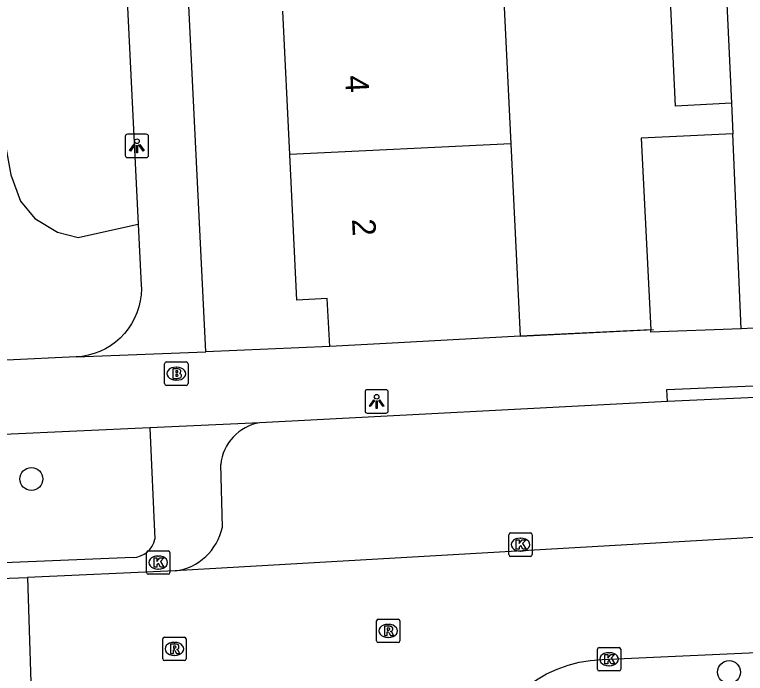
# Model space of a CAD drawing. Extents: x 161084 to 161928, y 385355 to 386522.
# Drawn here: x 161813.39 to 161844.67, y 386261.98 to 386290.17 of the extents above; entities that cross this region are included whole.
import ezdxf

# ---------------------------------------------------------------- set-up
doc = ezdxf.new("R2010")
doc.units = 0
for name, color, linetype in [('IMGEO_Boom', 7, 'Continuous'), ('IMGEO_Brandkraan', 7, 'Continuous'), ('IMGEO_Groenvoorziening', 7, 'Continuous'), ('IMGEO_Kolk', 7, 'Continuous'), ('IMGEO_Lichtpunt', 7, 'Continuous'), ('IMGEO_Muur', 7, 'Continuous'), ('IMGEO_Pand', 7, 'Continuous'), ('IMGEO_Pand_nummerreeks', 7, 'Continuous'), ('IMGEO_Rijbaan_lokaal_open', 7, 'Continuous'), ('IMGEO_Rioolput', 7, 'Continuous'), ('IMGEO_Voetpad_open', 7, 'Continuous')]:
    doc.layers.add(name, color=color, linetype=linetype)

msp = doc.modelspace()

# ---------------------------------------------------------------- linework, layer by layer
at = {"layer": 'IMGEO_Boom'}
for centre in [(161814.107, 386270.297), (161843.973, 386262.034)]:
    msp.add_circle(centre, 0.489, dxfattribs=at)
at = {"layer": 'IMGEO_Brandkraan'}
for p, q in [((161819.811, 386274.378), (161819.811, 386275.23)), ((161819.886, 386275.304), (161820.738, 386275.304)), ((161820.812, 386275.23), (161820.812, 386274.378)), ((161820.299, 386275.084), (161820.324, 386275.084)), ((161820.738, 386274.304), (161819.886, 386274.304)), ((161820.322, 386274.524), (161820.297, 386274.524))]:
    msp.add_line(p, q, dxfattribs=at)
for points in [[(161819.811, 386274.378), (161819.811, 386275.23)], [(161819.886, 386275.304), (161820.738, 386275.304)], [(161820.812, 386275.23), (161820.812, 386274.378)], [(161820.159, 386275.004), (161820.159, 386274.604), (161820.372, 386274.604)], [(161820.39, 386275.004), (161820.159, 386275.004)], [(161820.338, 386274.923), (161820.284, 386274.923), (161820.284, 386274.847)], [(161820.284, 386274.847), (161820.337, 386274.847)], [(161820.346, 386274.771), (161820.284, 386274.771), (161820.284, 386274.69)], [(161820.284, 386274.69), (161820.346, 386274.69)], [(161820.738, 386274.304), (161819.886, 386274.304)]]:
    msp.add_lwpolyline(points, dxfattribs=at)
for centre, radius, start, end in [((161819.888, 386275.228), 0.0765, 91.552, 178.448), ((161819.888, 386275.228), 0.0765, 91.552, 178.448), ((161820.736, 386275.228), 0.0765, 1.552, 88.448), ((161820.736, 386275.228), 0.0765, 1.552, 88.448), ((161820.339, 386274.885), 0.0379, 267.8285, 90.9355), ((161820.394, 386274.859), 0.145, 59.4692, 91.5367), ((161820.419, 386274.906), 0.0922, 285.5137, 58.1501), ((161820.347, 386274.73), 0.0404, 269.8759, 90.5077), ((161820.378, 386274.855), 0.251, 268.6676, 293.5347), ((161820.424, 386274.714), 0.105, 301.3115, 78.989), ((161819.888, 386274.38), 0.0765, 181.552, 268.448), ((161819.888, 386274.38), 0.0765, 181.552, 268.448), ((161820.736, 386274.38), 0.0765, 271.552, 358.448), ((161820.736, 386274.38), 0.0765, 271.552, 358.448)]:
    msp.add_arc(centre, radius, start, end, dxfattribs=at)
for centre, major_axis, ratio, start_param, end_param in [((161820.298, 386274.804), (-0.387, 0.002), 0.722429, 4.712389, 7.853982), ((161820.323, 386274.804), (-0.39, 0.002), 0.717154, 1.570796, 4.712389)]:
    msp.add_ellipse(centre, major_axis=major_axis, ratio=ratio, start_param=start_param, end_param=end_param, dxfattribs=at)
at = {"layer": 'IMGEO_Groenvoorziening'}
msp.add_lwpolyline([(161804.783, 386290.016), (161807.488, 386288.076), (161811.81, 386286.985), (161812.714, 386286.06), (161813.231, 386283.306), (161813.637, 386282.18), (161814.259, 386281.442), (161815.222, 386280.855), (161816.115, 386280.634), (161818.485, 386281.156), (161818.683, 386281.2)], dxfattribs=at)
at = {"layer": 'IMGEO_Kolk'}
for p, q in [((161834.545, 386267.061), (161834.545, 386267.913)), ((161834.62, 386267.987), (161835.472, 386267.987)), ((161835.033, 386267.767), (161835.058, 386267.767)), ((161835.546, 386267.913), (161835.546, 386267.061)), ((161819.036, 386266.295), (161819.036, 386267.147)), ((161819.111, 386267.221), (161819.963, 386267.221)), ((161820.037, 386267.147), (161820.037, 386266.295)), ((161835.056, 386267.207), (161835.031, 386267.207)), ((161819.524, 386267.001), (161819.549, 386267.001)), ((161835.472, 386266.987), (161834.62, 386266.987)), ((161819.963, 386266.221), (161819.111, 386266.221)), ((161819.547, 386266.441), (161819.522, 386266.441)), ((161838.411, 386263.085), (161839.263, 386263.085)), ((161838.336, 386262.159), (161838.336, 386263.011)), ((161838.824, 386262.865), (161838.849, 386262.865)), ((161839.337, 386263.011), (161839.337, 386262.159)), ((161838.847, 386262.305), (161838.822, 386262.305)), ((161839.263, 386262.085), (161838.411, 386262.085))]:
    msp.add_line(p, q, dxfattribs=at)
for points in [[(161834.545, 386267.061), (161834.545, 386267.913)], [(161834.62, 386267.987), (161835.472, 386267.987)], [(161835.546, 386267.913), (161835.546, 386267.061)], [(161834.866, 386267.687), (161834.989, 386267.687), (161834.989, 386267.536), (161835.119, 386267.687), (161835.283, 386267.687), (161835.137, 386267.536), (161835.29, 386267.287), (161835.138, 386267.287), (161835.053, 386267.451), (161834.989, 386267.384), (161834.989, 386267.287), (161834.866, 386267.287), (161834.866, 386267.687)], [(161819.036, 386266.295), (161819.036, 386267.147)], [(161819.111, 386267.221), (161819.963, 386267.221)], [(161820.037, 386267.147), (161820.037, 386266.295)], [(161819.357, 386266.921), (161819.48, 386266.921), (161819.48, 386266.77), (161819.61, 386266.921), (161819.774, 386266.921), (161819.628, 386266.77), (161819.781, 386266.521), (161819.629, 386266.521), (161819.544, 386266.685), (161819.48, 386266.618), (161819.48, 386266.521), (161819.357, 386266.521), (161819.357, 386266.921)], [(161835.472, 386266.987), (161834.62, 386266.987)], [(161819.963, 386266.221), (161819.111, 386266.221)], [(161838.411, 386263.085), (161839.263, 386263.085)], [(161838.336, 386262.159), (161838.336, 386263.011)], [(161838.657, 386262.785), (161838.78, 386262.785), (161838.78, 386262.634), (161838.91, 386262.785), (161839.074, 386262.785), (161838.928, 386262.634), (161839.081, 386262.385), (161838.929, 386262.385), (161838.844, 386262.549), (161838.78, 386262.482), (161838.78, 386262.385), (161838.657, 386262.385), (161838.657, 386262.785)], [(161839.337, 386263.011), (161839.337, 386262.159)], [(161839.263, 386262.085), (161838.411, 386262.085)]]:
    msp.add_lwpolyline(points, dxfattribs=at)
for centre, start, end in [((161834.622, 386267.911), 91.552, 178.448), ((161834.622, 386267.911), 91.552, 178.448), ((161835.47, 386267.911), 1.552, 88.448), ((161835.47, 386267.911), 1.552, 88.448), ((161819.113, 386267.145), 91.552, 178.448), ((161819.113, 386267.145), 91.552, 178.448), ((161819.961, 386267.145), 1.552, 88.448), ((161819.961, 386267.145), 1.552, 88.448), ((161834.622, 386267.063), 181.552, 268.448), ((161834.622, 386267.063), 181.552, 268.448), ((161835.47, 386267.063), 271.552, 358.448), ((161835.47, 386267.063), 271.552, 358.448), ((161819.113, 386266.297), 181.552, 268.448), ((161819.113, 386266.297), 181.552, 268.448), ((161819.961, 386266.297), 271.552, 358.448), ((161819.961, 386266.297), 271.552, 358.448), ((161838.413, 386263.009), 91.552, 178.448), ((161838.413, 386263.009), 91.552, 178.448), ((161839.261, 386263.009), 1.552, 88.448), ((161839.261, 386263.009), 1.552, 88.448), ((161838.413, 386262.161), 181.552, 268.448), ((161838.413, 386262.161), 181.552, 268.448), ((161839.261, 386262.161), 271.552, 358.448), ((161839.261, 386262.161), 271.552, 358.448)]:
    msp.add_arc(centre, 0.0765, start, end, dxfattribs=at)
for centre, major_axis, ratio, start_param, end_param in [((161835.032, 386267.487), (-0.387, 0.002), 0.722429, 4.712389, 7.853982), ((161835.057, 386267.487), (-0.39, 0.002), 0.717154, 1.570796, 4.712389), ((161819.523, 386266.721), (-0.387, 0.002), 0.722429, 4.712389, 7.853982), ((161819.548, 386266.721), (-0.39, 0.002), 0.717154, 1.570796, 4.712389), ((161838.823, 386262.585), (-0.387, 0.002), 0.722429, 4.712389, 7.853982), ((161838.848, 386262.585), (-0.39, 0.002), 0.717154, 1.570796, 4.712389)]:
    msp.add_ellipse(centre, major_axis=major_axis, ratio=ratio, start_param=start_param, end_param=end_param, dxfattribs=at)
at = {"layer": 'IMGEO_Lichtpunt'}
for p, q in [((161818.125, 386284.953), (161818.125, 386284.146)), ((161818.125, 386284.953), (161818.125, 386284.146)), ((161819.027, 386285.048), (161818.219, 386285.048)), ((161819.027, 386285.048), (161818.219, 386285.048)), ((161819.121, 386284.146), (161819.121, 386284.953)), ((161819.121, 386284.146), (161819.121, 386284.953)), ((161818.219, 386284.052), (161819.027, 386284.052)), ((161818.219, 386284.052), (161819.027, 386284.052)), ((161828.389, 386274.019), (161828.389, 386273.212)), ((161828.389, 386274.019), (161828.389, 386273.212)), ((161829.291, 386274.114), (161828.483, 386274.114)), ((161829.291, 386274.114), (161828.483, 386274.114)), ((161829.385, 386273.212), (161829.385, 386274.019)), ((161829.385, 386273.212), (161829.385, 386274.019)), ((161828.483, 386273.118), (161829.291, 386273.118)), ((161828.483, 386273.118), (161829.291, 386273.118))]:
    msp.add_line(p, q, dxfattribs=at)
for points in [[(161818.499, 386284.617), (161818.538, 386284.589), (161818.35, 386284.327), (161818.312, 386284.354), (161818.499, 386284.617)], [(161818.711, 386284.589), (161818.749, 386284.616), (161818.936, 386284.354), (161818.897, 386284.326), (161818.711, 386284.589)], [(161818.601, 386284.569), (161818.648, 386284.569), (161818.648, 386284.247), (161818.601, 386284.247), (161818.601, 386284.569)], [(161828.763, 386273.683), (161828.802, 386273.655), (161828.614, 386273.393), (161828.576, 386273.42), (161828.763, 386273.683)], [(161828.975, 386273.655), (161829.013, 386273.682), (161829.2, 386273.42), (161829.161, 386273.392), (161828.975, 386273.655)], [(161828.865, 386273.635), (161828.912, 386273.635), (161828.912, 386273.313), (161828.865, 386273.313), (161828.865, 386273.635)]]:
    msp.add_lwpolyline(points, dxfattribs=at)
for centre in [(161818.624, 386284.751), (161828.888, 386273.817)]:
    msp.add_circle(centre, 0.0994, dxfattribs=at)
for centre, start, end in [((161818.219, 386284.953), 90, 180), ((161818.219, 386284.953), 90, 180), ((161819.027, 386284.953), 0, 90), ((161819.027, 386284.953), 0, 90), ((161818.219, 386284.146), 180, 270), ((161818.219, 386284.146), 180, 270), ((161819.027, 386284.146), 270, 0), ((161819.027, 386284.146), 270, 360), ((161828.483, 386274.019), 90, 180), ((161828.483, 386274.019), 90, 180), ((161829.291, 386274.019), 0, 90), ((161829.291, 386274.019), 0, 90), ((161828.483, 386273.212), 180, 270), ((161828.483, 386273.212), 180, 270), ((161829.291, 386273.212), 270, 0), ((161829.291, 386273.212), 270, 360)]:
    msp.add_arc(centre, 0.0946, start, end, dxfattribs=at)
at = {"layer": 'IMGEO_Muur'}
msp.add_lwpolyline([(161835.024, 386276.41), (161840.739, 386276.691)], dxfattribs=at)
at = {"layer": 'IMGEO_Pand'}
for points in [[(161843.847, 386291.238), (161844.084, 386286.373)], [(161844.084, 386286.373), (161841.682, 386286.255), (161841.445, 386291.12)], [(161831.644, 386290.636), (161834.331, 386290.765), (161834.627, 386284.637)], [(161825.172, 386284.181), (161824.876, 386290.319)], [(161844.136, 386285.062), (161840.209, 386284.878), (161840.625, 386276.685)], [(161844.487, 386276.727), (161844.136, 386285.062)], [(161834.627, 386284.637), (161825.172, 386284.181)], [(161834.627, 386284.637), (161834.783, 386281.405), (161835.024, 386276.41)], [(161826.882, 386275.973), (161826.775, 386278.014), (161825.473, 386277.951), (161825.172, 386284.181)], [(161844.487, 386276.727), (161840.631, 386276.573), (161840.625, 386276.685)], [(161835.024, 386276.41), (161829.3, 386276.1), (161826.882, 386275.973)]]:
    msp.add_lwpolyline(points, dxfattribs=at)
at = {"layer": 'IMGEO_Rijbaan_lokaal_open'}
for points in [[(161846.787, 386267.893), (161820.264, 386266.367)], [(161820.264, 386266.367), (161813.942, 386266.077)], [(161810.411, 386265.953), (161813.942, 386266.077)], [(161813.942, 386266.077), (161814.161, 386259.344)], [(161834.602, 386260.752), (161834.95, 386261.104), (161835.329, 386261.424), (161835.734, 386261.708), (161836.163, 386261.955), (161836.612, 386262.163), (161837.079, 386262.329), (161837.558, 386262.454), (161838.046, 386262.535), (161838.54, 386262.572), (161854.26, 386263.289), (161854.56, 386263.29)]]:
    msp.add_lwpolyline(points, dxfattribs=at)
at = {"layer": 'IMGEO_Rioolput'}
for p, q in [((161828.958, 386264.295), (161829.81, 386264.295)), ((161828.883, 386263.369), (161828.883, 386264.221)), ((161829.371, 386264.075), (161829.396, 386264.075)), ((161829.884, 386264.221), (161829.884, 386263.369)), ((161819.729, 386262.6), (161819.729, 386263.452)), ((161819.804, 386263.526), (161820.656, 386263.526)), ((161820.73, 386263.452), (161820.73, 386262.6)), ((161829.394, 386263.515), (161829.369, 386263.515)), ((161820.217, 386263.306), (161820.242, 386263.306)), ((161829.81, 386263.295), (161828.958, 386263.295)), ((161820.24, 386262.746), (161820.215, 386262.746)), ((161820.656, 386262.526), (161819.804, 386262.526))]:
    msp.add_line(p, q, dxfattribs=at)
for points in [[(161828.958, 386264.295), (161829.81, 386264.295)], [(161828.883, 386263.369), (161828.883, 386264.221)], [(161829.472, 386263.993), (161829.22, 386263.995), (161829.22, 386263.595)], [(161829.884, 386264.221), (161829.884, 386263.369)], [(161829.22, 386263.595), (161829.344, 386263.595), (161829.344, 386263.757), (161829.355, 386263.757)], [(161829.398, 386263.914), (161829.344, 386263.914), (161829.344, 386263.833)], [(161829.344, 386263.833), (161829.396, 386263.833)], [(161829.402, 386263.728), (161829.473, 386263.595), (161829.613, 386263.595), (161829.548, 386263.721)], [(161819.729, 386262.6), (161819.729, 386263.452)], [(161819.804, 386263.526), (161820.656, 386263.526)], [(161820.73, 386263.452), (161820.73, 386262.6)], [(161820.318, 386263.224), (161820.066, 386263.226), (161820.066, 386262.826)], [(161820.244, 386263.145), (161820.19, 386263.145), (161820.19, 386263.064)], [(161820.19, 386263.064), (161820.242, 386263.064)], [(161829.81, 386263.295), (161828.958, 386263.295)], [(161820.066, 386262.826), (161820.19, 386262.826), (161820.19, 386262.988), (161820.201, 386262.988)], [(161820.248, 386262.959), (161820.319, 386262.826), (161820.459, 386262.826), (161820.394, 386262.952)], [(161820.656, 386262.526), (161819.804, 386262.526)]]:
    msp.add_lwpolyline(points, dxfattribs=at)
for centre, radius, start, end in [((161828.96, 386264.219), 0.0765, 91.552, 178.448), ((161828.96, 386264.219), 0.0765, 91.552, 178.448), ((161829.808, 386264.219), 0.0765, 1.552, 88.448), ((161829.808, 386264.219), 0.0765, 1.552, 88.448), ((161829.471, 386263.883), 0.109, 350.3612, 89.416), ((161829.354, 386263.704), 0.0533, 26.0293, 88.6989), ((161829.38, 386264.022), 0.19, 274.7715, 282.9687), ((161829.404, 386263.818), 0.0964, 77.0061, 93.1865), ((161829.418, 386263.875), 0.0378, 276.6634, 79.6772), ((161829.469, 386263.883), 0.112, 277.5842, 350.9817), ((161829.453, 386263.668), 0.108, 29.5134, 73.7905), ((161819.806, 386263.45), 0.0765, 91.552, 178.448), ((161819.806, 386263.45), 0.0765, 91.552, 178.448), ((161820.654, 386263.45), 0.0765, 1.552, 88.448), ((161820.654, 386263.45), 0.0765, 1.552, 88.448), ((161828.96, 386263.371), 0.0765, 181.552, 268.448), ((161828.96, 386263.371), 0.0765, 181.552, 268.448), ((161829.808, 386263.371), 0.0765, 271.552, 358.448), ((161829.808, 386263.371), 0.0765, 271.552, 358.448), ((161820.226, 386263.253), 0.19, 274.7715, 282.9687), ((161820.25, 386263.049), 0.0964, 77.0061, 93.1865), ((161820.264, 386263.106), 0.0378, 276.6634, 79.6772), ((161820.317, 386263.114), 0.109, 350.3612, 89.416), ((161820.315, 386263.114), 0.112, 277.5842, 350.9817), ((161820.2, 386262.935), 0.0533, 26.0293, 88.6989), ((161820.299, 386262.899), 0.108, 29.5134, 73.7905), ((161819.806, 386262.602), 0.0765, 181.552, 268.448), ((161819.806, 386262.602), 0.0765, 181.552, 268.448), ((161820.654, 386262.602), 0.0765, 271.552, 358.448), ((161820.654, 386262.602), 0.0765, 271.552, 358.448)]:
    msp.add_arc(centre, radius, start, end, dxfattribs=at)
for centre, major_axis, ratio, start_param, end_param in [((161829.37, 386263.795), (-0.387, 0.002), 0.722429, 4.712389, 7.853982), ((161829.395, 386263.795), (-0.39, 0.002), 0.717154, 1.570796, 4.712389), ((161820.216, 386263.026), (-0.387, 0.002), 0.722429, 4.712389, 7.853982), ((161820.241, 386263.026), (-0.39, 0.002), 0.717154, 1.570796, 4.712389)]:
    msp.add_ellipse(centre, major_axis=major_axis, ratio=ratio, start_param=start_param, end_param=end_param, dxfattribs=at)
at = {"layer": 'IMGEO_Voetpad_open'}
for points in [[(161821.572, 386275.745), (161819.258, 386322.796), (161819.254, 386322.94), (161819.266, 386323.199), (161819.301, 386323.456), (161819.358, 386323.708), (161819.438, 386323.955), (161819.54, 386324.193), (161819.662, 386324.421), (161819.804, 386324.638), (161819.966, 386324.841), (161820.144, 386325.028), (161820.339, 386325.199), (161820.548, 386325.352), (161820.77, 386325.486), (161821.003, 386325.599), (161821.245, 386325.691), (161821.494, 386325.761), (161821.749, 386325.809), (161822.007, 386325.833)], [(161816.952, 386316.286), (161818.683, 386281.2)], [(161844.084, 386286.373), (161844.136, 386285.062)], [(161818.683, 386281.2), (161818.812, 386278.59), (161818.815, 386278.44), (161818.803, 386278.178), (161818.767, 386277.918), (161818.708, 386277.662), (161818.626, 386277.413), (161818.523, 386277.172), (161818.398, 386276.941), (161818.253, 386276.722), (161818.09, 386276.517), (161817.908, 386276.328), (161817.711, 386276.155), (161817.498, 386276.001), (161817.273, 386275.866), (161817.037, 386275.752), (161816.791, 386275.66), (161816.538, 386275.589), (161816.28, 386275.542), (161816.019, 386275.518)], [(161846.61, 386276.843), (161844.487, 386276.727)], [(161840.625, 386276.685), (161835.024, 386276.41)], [(161826.882, 386275.973), (161821.572, 386275.745)], [(161816.019, 386275.518), (161821.572, 386275.745)], [(161816.019, 386275.518), (161807.063, 386275.101)], [(161841.331, 386273.615), (161841.309, 386274.124), (161845.01, 386274.288), (161845.079, 386274.291), (161845.101, 386273.788)], [(161845.101, 386273.788), (161841.331, 386273.615)], [(161841.331, 386273.615), (161823.885, 386272.707)], [(161819.175, 386272.483), (161803.539, 386271.778)], [(161823.885, 386272.707), (161819.175, 386272.483)], [(161819.175, 386272.483), (161819.396, 386267.724)], [(161822.281, 386268.232), (161822.212, 386270.911)], [(161818.457, 386266.937), (161804.983, 386266.384)]]:
    msp.add_lwpolyline(points, dxfattribs=at)
for centre, radius, start, end in [((161824.223, 386270.715), 2.02, 99.6222, 174.4392), ((161819.962, 386268.717), 2.37, 277.3316, 348.1838), ((161818.411, 386267.946), 1.01, 272.6369, 347.2976)]:
    msp.add_arc(centre, radius, start, end, dxfattribs=at)

# ---------------------------------------------------------------- texts
at = {"layer": 'IMGEO_Pand_nummerreeks'}
for s, rotation, p in [('4', 272.7617, (161827.533, 386287.551)), ('2', 272.7614, (161827.83, 386281.417))]:
    msp.add_text(s, height=1, rotation=rotation, dxfattribs=at).set_placement(p)

doc.saveas('drawing.dxf')
